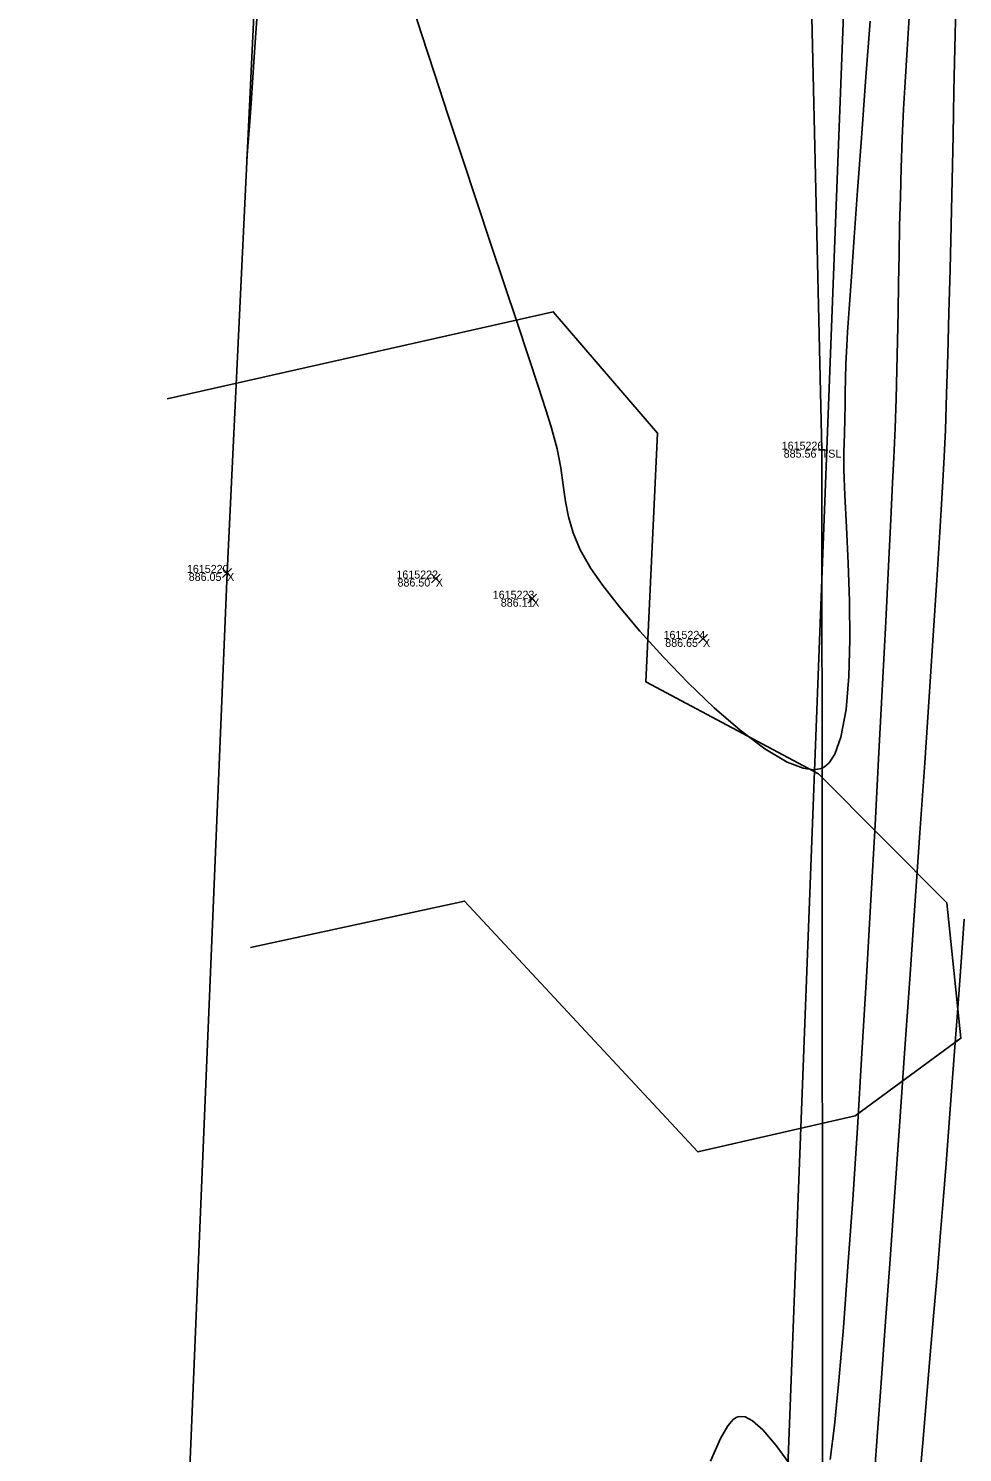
# Model space of a CAD drawing. Extents: x 1957117 to 1971063, y 701601 to 715861.
# Drawn here: x 1962653.6 to 1962694.5, y 702369.4 to 702431.6 of the extents above; entities that cross this region are included whole.
import ezdxf

# ---------------------------------------------------------------- set-up
doc = ezdxf.new("R2010")
doc.units = 0
for name, color, linetype in [('AP_X_Lights', 7, 'Continuous'), ('DT_X_Break_Line', 7, 'Continuous'), ('DT_X_Contour_Minor', 7, 'Continuous'), ('DT_X_TIN_Hull', 7, 'Continuous'), ('PV_P_Drive', 7, 'Continuous'), ('PV_P_Shoulder', 7, 'Continuous'), ('RS_Raster1', 7, 'Continuous'), ('RW_X_Esmt_RR', 7, 'Continuous'), ('SC_Scratch1', 7, 'Continuous'), ('VG_X_Tree_Line_Rt', 7, 'Continuous')]:
    doc.layers.add(name, color=color, linetype=linetype)

msp = doc.modelspace()

# ---------------------------------------------------------------- linework, layer by layer
at = {"layer": 'AP_X_Lights'}
for p, q in [((1962662.131, 702407.638), (1962662.519, 702408.028)), ((1962662.131, 702408.028), (1962662.519, 702407.638)), ((1962671.259, 702407.392), (1962671.647, 702407.782)), ((1962671.259, 702407.782), (1962671.647, 702407.392)), ((1962675.474, 702406.509), (1962675.862, 702406.899)), ((1962675.474, 702406.899), (1962675.862, 702406.509)), ((1962682.942, 702404.754), (1962683.33, 702405.144)), ((1962682.942, 702405.144), (1962683.33, 702404.754))]:
    msp.add_line(p, q, dxfattribs=at)
at = {"layer": 'DT_X_Break_Line'}
msp.add_lwpolyline([(1962672.291, 702056.441), (1962678.402, 702106.354), (1962662.847, 702156.902), (1962653.64, 702207.97), (1962682.578, 702256.2), (1962687.088, 702305.912), (1962688.383, 702356.115), (1962688.326, 702413.221), (1962687.321, 702456.746), (1962695.78, 702508.037), (1962696.797, 702556.263), (1962699.455, 702605.505), (1962702.117, 702657.987), (1962703.272, 702699.736)], dxfattribs=at)
at = {"layer": 'DT_X_Contour_Minor'}
for points in [[(1962670.315, 702433.007), (1962670.826, 702431.403), (1962671.39, 702429.664), (1962671.991, 702427.833), (1962672.614, 702425.951), (1962673.243, 702424.062), (1962673.862, 702422.208), (1962674.455, 702420.433), (1962675.008, 702418.778), (1962675.505, 702417.286), (1962675.93, 702416.001), (1962676.267, 702414.964), (1962676.501, 702414.218), (1962676.753, 702413.262), (1962676.914, 702412.422), (1962677.026, 702411.666), (1962677.127, 702410.962), (1962677.258, 702410.278), (1962677.459, 702409.581), (1962677.771, 702408.841), (1962678.232, 702408.024), (1962678.751, 702407.281), (1962679.48, 702406.351), (1962680.375, 702405.292), (1962681.395, 702404.165), (1962682.494, 702403.027), (1962683.629, 702401.938), (1962684.758, 702400.958), (1962685.837, 702400.145), (1962686.823, 702399.558), (1962687.515, 702399.291), (1962687.963, 702399.229), (1962688.223, 702399.261), (1962688.34, 702399.3), (1962688.449, 702399.356), (1962688.65, 702399.527), (1962688.905, 702399.915), (1962689.17, 702400.651), (1962689.392, 702401.859), (1962689.514, 702403.31), (1962689.556, 702404.918), (1962689.539, 702406.598), (1962689.483, 702408.266), (1962689.41, 702409.837), (1962689.34, 702411.225), (1962689.293, 702412.346), (1962689.291, 702413.115), (1962689.325, 702413.916), (1962689.343, 702414.583), (1962689.352, 702415.168), (1962689.358, 702415.727), (1962689.368, 702416.312), (1962689.387, 702416.979), (1962689.422, 702417.78), (1962689.458, 702418.358), (1962689.526, 702419.372), (1962689.625, 702420.774), (1962689.75, 702422.517), (1962689.897, 702424.554), (1962690.063, 702426.837), (1962690.246, 702429.319), (1962690.44, 702431.953)], [(1962670.315, 702433.007), (1962670.826, 702431.403), (1962671.39, 702429.664), (1962671.991, 702427.833), (1962672.614, 702425.951), (1962673.243, 702424.062), (1962673.862, 702422.208), (1962674.455, 702420.433), (1962675.008, 702418.778), (1962675.505, 702417.286), (1962675.93, 702416.001), (1962676.267, 702414.964), (1962676.501, 702414.218), (1962676.753, 702413.262), (1962676.914, 702412.422), (1962677.026, 702411.666), (1962677.127, 702410.962), (1962677.258, 702410.278), (1962677.459, 702409.581), (1962677.771, 702408.841), (1962678.232, 702408.024), (1962678.751, 702407.281), (1962679.48, 702406.351), (1962680.375, 702405.292), (1962681.395, 702404.165), (1962682.494, 702403.027), (1962683.629, 702401.938), (1962684.758, 702400.958), (1962685.837, 702400.145), (1962686.823, 702399.558), (1962687.515, 702399.291), (1962687.963, 702399.229), (1962688.223, 702399.261), (1962688.34, 702399.3), (1962688.449, 702399.356), (1962688.65, 702399.527), (1962688.905, 702399.915), (1962689.17, 702400.651), (1962689.392, 702401.859), (1962689.514, 702403.31), (1962689.556, 702404.918), (1962689.539, 702406.598), (1962689.483, 702408.266), (1962689.41, 702409.837), (1962689.34, 702411.225), (1962689.293, 702412.346), (1962689.291, 702413.115), (1962689.325, 702413.916), (1962689.343, 702414.583), (1962689.352, 702415.168), (1962689.358, 702415.727), (1962689.368, 702416.312), (1962689.387, 702416.979), (1962689.422, 702417.78), (1962689.458, 702418.358), (1962689.526, 702419.372), (1962689.625, 702420.774), (1962689.75, 702422.517), (1962689.897, 702424.554), (1962690.063, 702426.837), (1962690.246, 702429.319), (1962690.44, 702431.953)], [(1962663.192, 702425.948), (1962663.207, 702426.101), (1962663.239, 702426.47), (1962663.293, 702427.171), (1962663.376, 702428.354), (1962663.496, 702430.171), (1962663.634, 702432.281)], [(1962663.192, 702425.948), (1962663.207, 702426.101), (1962663.239, 702426.47), (1962663.293, 702427.171), (1962663.376, 702428.354), (1962663.496, 702430.171), (1962663.634, 702432.281)], [(1962688.7, 702369.073), (1962688.883, 702370.558), (1962689.075, 702372.502), (1962689.273, 702374.839), (1962689.476, 702377.505), (1962689.681, 702380.436), (1962689.886, 702383.568), (1962690.088, 702386.836), (1962690.286, 702390.177), (1962690.477, 702393.525), (1962690.659, 702396.816), (1962690.829, 702399.987), (1962690.986, 702402.972), (1962691.126, 702405.709), (1962691.248, 702408.131), (1962691.349, 702410.176), (1962691.428, 702411.778), (1962691.481, 702412.874), (1962691.537, 702414.167), (1962691.581, 702415.447), (1962691.616, 702416.718), (1962691.645, 702417.982), (1962691.668, 702419.24), (1962691.689, 702420.496), (1962691.711, 702421.752), (1962691.735, 702423.011), (1962691.765, 702424.274), (1962691.802, 702425.545), (1962691.849, 702426.826), (1962691.908, 702428.118), (1962691.974, 702429.294), (1962692.063, 702430.717), (1962692.173, 702432.354)], [(1962688.7, 702369.073), (1962688.883, 702370.558), (1962689.075, 702372.502), (1962689.273, 702374.839), (1962689.476, 702377.505), (1962689.681, 702380.436), (1962689.886, 702383.568), (1962690.088, 702386.836), (1962690.286, 702390.177), (1962690.477, 702393.525), (1962690.659, 702396.816), (1962690.829, 702399.987), (1962690.986, 702402.972), (1962691.126, 702405.709), (1962691.248, 702408.131), (1962691.349, 702410.176), (1962691.428, 702411.778), (1962691.481, 702412.874), (1962691.537, 702414.167), (1962691.581, 702415.447), (1962691.616, 702416.718), (1962691.645, 702417.982), (1962691.668, 702419.24), (1962691.689, 702420.496), (1962691.711, 702421.752), (1962691.735, 702423.011), (1962691.765, 702424.274), (1962691.802, 702425.545), (1962691.849, 702426.826), (1962691.908, 702428.118), (1962691.974, 702429.294), (1962692.063, 702430.717), (1962692.173, 702432.354)], [(1962694.195, 702432.578), (1962694.152, 702430.779), (1962694.11, 702428.898), (1962694.069, 702426.964), (1962694.027, 702425.001), (1962693.984, 702423.035), (1962693.94, 702421.092), (1962693.893, 702419.199), (1962693.844, 702417.38), (1962693.79, 702415.662), (1962693.733, 702414.071), (1962693.67, 702412.633), (1962693.6, 702411.334), (1962693.498, 702409.611), (1962693.366, 702407.516), (1962693.208, 702405.102), (1962693.03, 702402.42), (1962692.834, 702399.522), (1962692.624, 702396.463), (1962692.404, 702393.293), (1962692.179, 702390.066), (1962691.952, 702386.833), (1962691.727, 702383.647), (1962691.508, 702380.561), (1962691.299, 702377.626), (1962691.103, 702374.896), (1962690.925, 702372.423), (1962690.769, 702370.258), (1962690.638, 702368.455)], [(1962694.195, 702432.578), (1962694.152, 702430.779), (1962694.11, 702428.898), (1962694.069, 702426.964), (1962694.027, 702425.001), (1962693.984, 702423.035), (1962693.94, 702421.092), (1962693.893, 702419.199), (1962693.844, 702417.38), (1962693.79, 702415.662), (1962693.733, 702414.071), (1962693.67, 702412.633), (1962693.6, 702411.334), (1962693.498, 702409.611), (1962693.366, 702407.516), (1962693.208, 702405.102), (1962693.03, 702402.42), (1962692.834, 702399.522), (1962692.624, 702396.463), (1962692.404, 702393.293), (1962692.179, 702390.066), (1962691.952, 702386.833), (1962691.727, 702383.647), (1962691.508, 702380.561), (1962691.299, 702377.626), (1962691.103, 702374.896), (1962690.925, 702372.423), (1962690.769, 702370.258), (1962690.638, 702368.455)], [(1962694.56, 702392.693), (1962694.408, 702390.609), (1962694.26, 702388.611), (1962694.12, 702386.725), (1962693.989, 702384.979), (1962693.871, 702383.399), (1962693.767, 702382.011), (1962693.655, 702380.568), (1962693.528, 702378.99), (1962693.387, 702377.297), (1962693.235, 702375.51), (1962693.076, 702373.65), (1962692.911, 702371.738), (1962692.744, 702369.795), (1962692.576, 702367.841)], [(1962694.56, 702392.693), (1962694.408, 702390.609), (1962694.26, 702388.611), (1962694.12, 702386.725), (1962693.989, 702384.979), (1962693.871, 702383.399), (1962693.767, 702382.011), (1962693.655, 702380.568), (1962693.528, 702378.99), (1962693.387, 702377.297), (1962693.235, 702375.51), (1962693.076, 702373.65), (1962692.911, 702371.738), (1962692.744, 702369.795), (1962692.576, 702367.841)], [(1962683.458, 702369.004), (1962683.899, 702369.984), (1962684.224, 702370.543), (1962684.45, 702370.812), (1962684.59, 702370.912), (1962684.658, 702370.937), (1962684.763, 702370.953), (1962684.977, 702370.928), (1962685.307, 702370.766), (1962685.759, 702370.366), (1962686.33, 702369.679), (1962686.893, 702368.923)], [(1962683.458, 702369.004), (1962683.899, 702369.984), (1962684.224, 702370.543), (1962684.45, 702370.812), (1962684.59, 702370.912), (1962684.658, 702370.937), (1962684.763, 702370.953), (1962684.977, 702370.928), (1962685.307, 702370.766), (1962685.759, 702370.366), (1962686.33, 702369.679), (1962686.893, 702368.923)]]:
    msp.add_lwpolyline(points, dxfattribs=at)
at = {"layer": 'DT_X_TIN_Hull'}
msp.add_lwpolyline([(1962674.559, 702707.745), (1962673.32, 702658.081), (1962672.256, 702607.928), (1962668.525, 702557.8), (1962666.493, 702507.929), (1962664.731, 702458.112), (1962662.325, 702407.833), (1962660.262, 702358.239), (1962657.931, 702308.011), (1962655.854, 702258.355)], dxfattribs=at)
at = {"layer": 'PV_P_Drive'}
for p, q in [((1962688.18, 702413.221), (1962688.472, 702413.221)), ((1962688.326, 702413.367), (1962688.326, 702413.075)), ((1962688.326, 702413.221), (1962688.326, 702413.221))]:
    msp.add_line(p, q, dxfattribs=at)
at = {"layer": 'RW_X_Esmt_RR'}
msp.add_lwpolyline([(1962674.265, 702039.003), (1962716.391, 703142.573)], dxfattribs=at)
at = {"layer": 'VG_X_Tree_Line_Rt'}
msp.add_lwpolyline([(1962659.707, 702415.446), (1962676.584, 702419.254), (1962681.153, 702413.941), (1962680.629, 702403.075), (1962688.193, 702399.054), (1962693.797, 702393.406), (1962694.415, 702387.489), (1962689.795, 702384.095), (1962682.915, 702382.516), (1962672.704, 702393.486), (1962663.353, 702391.45)], dxfattribs=at)

# ---------------------------------------------------------------- texts
at = {"layer": 'PV_P_Shoulder'}
for s, p in [('885.56', (1962686.664, 702412.871)), ('886.05', (1962660.647, 702407.483)), ('886.50', (1962669.778, 702407.237)), ('886.11', (1962674.292, 702406.354)), ('886.65', (1962681.485, 702404.599))]:
    msp.add_text(s, height=0.35, dxfattribs=at).set_placement(p)
at = {"layer": 'RS_Raster1'}
for s, p in [('1615226', (1962686.576, 702413.221)), ('1615220', (1962660.567, 702407.833)), ('1615222', (1962669.728, 702407.587)), ('1615223', (1962673.941, 702406.704)), ('1615224', (1962681.411, 702404.949))]:
    msp.add_text(s, height=0.35, dxfattribs=at).set_placement(p)
at = {"layer": 'SC_Scratch1'}
for s, p in [('TSL', (1962688.326, 702412.871)), ('X', (1962662.325, 702407.483)), ('X', (1962671.453, 702407.237)), ('X', (1962675.668, 702406.354)), ('X', (1962683.136, 702404.599))]:
    msp.add_text(s, height=0.35, dxfattribs=at).set_placement(p)

doc.saveas('drawing.dxf')
